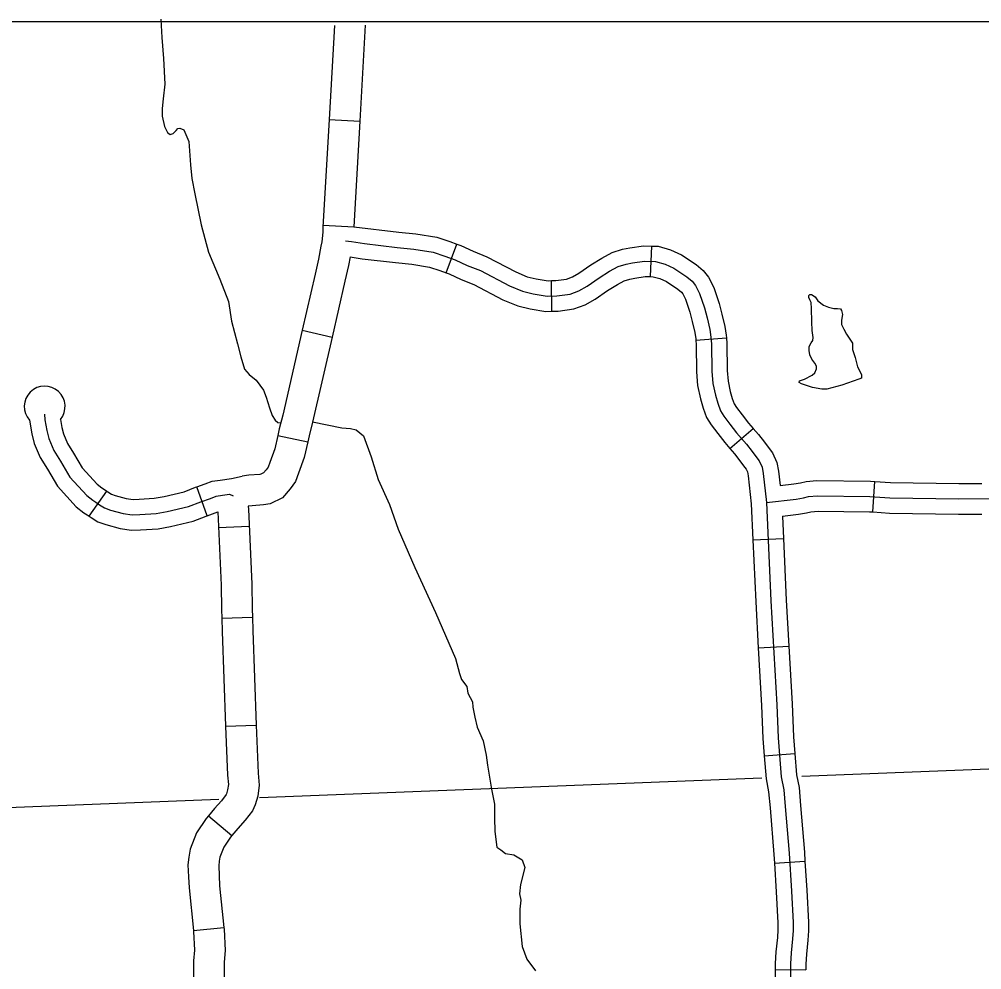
# Model space of a CAD drawing. Extents: x -5566 to 1759129, y -3726 to 731467.
# Drawn here: x -4538.87 to -4503.09, y 476.74 to 512.07 of the extents above; entities that cross this region are included whole.
import ezdxf

# ---------------------------------------------------------------- set-up
doc = ezdxf.new("R2010")
doc.units = 0
doc.layers.add('Default', color=7, linetype='Continuous')
doc.layers.add('R_No Plot', color=7, linetype='Continuous')

msp = doc.modelspace()

# ---------------------------------------------------------------- linework, layer by layer
at = {"layer": 'Default'}
for p, q in [((-4527.347, 508.343), (-4526.21, 508.277)), ((-4527.574, 504.416), (-4526.437, 504.351)), ((-4522.996, 502.639), (-4522.606, 503.71)), ((-4515.399, 502.499), (-4515.357, 503.637)), ((-4519.075, 501.211), (-4519.085, 502.35)), ((-4528.352, 500.508), (-4527.241, 500.254)), ((-4513.719, 500.138), (-4512.583, 500.228)), ((-4529.257, 496.597), (-4528.145, 496.353)), ((-4512.449, 496.109), (-4511.587, 496.854)), ((-4507.134, 493.751), (-4507.059, 494.888)), ((-4536.265, 493.59), (-4535.617, 494.527)), ((-4531.889, 493.611), (-4532.264, 494.686)), ((-4531.459, 493.176), (-4530.321, 493.228)), ((-4511.596, 492.711), (-4510.458, 492.762)), ((-4531.338, 489.801), (-4530.2, 489.837)), ((-4511.397, 488.699), (-4510.26, 488.764)), ((-4531.196, 485.791), (-4530.057, 485.832)), ((-4511.174, 484.685), (-4510.038, 484.771)), ((-4531.839, 482.453), (-4530.964, 481.724)), ((-4510.799, 480.702), (-4509.662, 480.777)), ((-4532.396, 478.19), (-4531.262, 478.305)), ((-4510.765, 476.739), (-4509.626, 476.735))]:
    msp.add_line(p, q, dxfattribs=at)
for points in [[(-4533.605, 512.067), (-4533.604, 512.061), (-4533.563, 511.384), (-4533.508, 510.608), (-4533.461, 509.656), (-4533.524, 509.103), (-4533.559, 508.75), (-4533.552, 508.461), (-4533.465, 508.076), (-4533.363, 507.86), (-4533.26, 507.781), (-4533.141, 507.825), (-4533.04, 507.929), (-4532.968, 508.009), (-4532.9, 508.02), (-4532.752, 507.952), (-4532.563, 507.518), (-4532.504, 506.651), (-4532.448, 506.142), (-4532.344, 505.575), (-4532.112, 504.427), (-4531.832, 503.403), (-4531.418, 502.404), (-4531.095, 501.581), (-4530.975, 500.843), (-4530.758, 500.006), (-4530.635, 499.524), (-4530.497, 499.058), (-4530.328, 498.868), (-4530.059, 498.652), (-4529.79, 498.277), (-4529.686, 498.015), (-4529.56, 497.624), (-4529.469, 497.339), (-4529.354, 497.161), (-4529.251, 497.075), (-4529.147, 497.067)], [(-4527.145, 511.839), (-4527.347, 508.343)], [(-4526.004, 511.841), (-4526.21, 508.277)], [(-4527.347, 508.343), (-4527.579, 504.34)], [(-4526.21, 508.277), (-4526.437, 504.351)], [(-4527.579, 504.34), (-4527.581, 504.304), (-4527.585, 504.149), (-4527.619, 503.793), (-4527.654, 503.631), (-4527.746, 503.151), (-4527.874, 502.59), (-4528.352, 500.508)], [(-4526.437, 504.351), (-4524.754, 504.154), (-4524.125, 504.09), (-4523.349, 503.964), (-4522.867, 503.804), (-4522.606, 503.71)], [(-4526.744, 503.829), (-4526.516, 503.807), (-4526.038, 503.731), (-4524.815, 503.588), (-4524.199, 503.525), (-4523.485, 503.409), (-4523.053, 503.266), (-4522.667, 503.126), (-4522.216, 502.919), (-4521.727, 502.723), (-4520.651, 502.159), (-4520.162, 501.954), (-4519.763, 501.86), (-4519.25, 501.779), (-4518.885, 501.782), (-4518.395, 501.853), (-4518.067, 501.969), (-4517.764, 502.144), (-4517.309, 502.457), (-4516.926, 502.698), (-4516.608, 502.875), (-4516.309, 502.966), (-4516.075, 503.008), (-4515.632, 503.077), (-4515.212, 503.062), (-4514.858, 502.963), (-4514.535, 502.811), (-4514.047, 502.489), (-4513.851, 502.325), (-4513.725, 502.174), (-4513.579, 501.877), (-4513.396, 501.34), (-4513.302, 500.973), (-4513.2, 500.537), (-4513.157, 500.253), (-4513.136, 499.995), (-4513.124, 498.982), (-4513.087, 498.533), (-4512.993, 498.095), (-4512.905, 497.795), (-4512.803, 497.516), (-4512.676, 497.314), (-4512.449, 497.011), (-4512.202, 496.695), (-4511.836, 496.272), (-4511.628, 496), (-4511.489, 495.81), (-4511.359, 495.647), (-4511.255, 495.419), (-4511.211, 495.185), (-4511.087, 494.101), (-4510.925, 490.443), (-4510.708, 486.589), (-4510.653, 485.362), (-4510.544, 483.906), (-4510.447, 483.429), (-4510.393, 482.8), (-4510.252, 481.063), (-4510.159, 479.661), (-4510.1, 478.49), (-4510.1, 478.197), (-4510.122, 477.882), (-4510.178, 477.36), (-4510.195, 476.959), (-4510.198, 476.091)], [(-4522.606, 503.71), (-4522.45, 503.653), (-4521.991, 503.443), (-4521.488, 503.24), (-4520.408, 502.675), (-4519.986, 502.498), (-4519.653, 502.419), (-4519.207, 502.349), (-4519.085, 502.35)], [(-4519.085, 502.35), (-4518.928, 502.352), (-4518.532, 502.409), (-4518.307, 502.488), (-4518.069, 502.626), (-4517.622, 502.933), (-4517.216, 503.189), (-4516.832, 503.402), (-4516.443, 503.521), (-4516.168, 503.569), (-4515.667, 503.648), (-4515.357, 503.637)], [(-4515.357, 503.637), (-4515.124, 503.628), (-4514.66, 503.499), (-4514.256, 503.31), (-4513.706, 502.947), (-4513.446, 502.729), (-4513.243, 502.486), (-4513.052, 502.095), (-4512.85, 501.503), (-4512.748, 501.109), (-4512.641, 500.645), (-4512.59, 500.319), (-4512.583, 500.228)], [(-4526.57, 503.238), (-4526.631, 502.917), (-4526.764, 502.336), (-4527.241, 500.254)], [(-4526.57, 503.238), (-4526.116, 503.166), (-4524.877, 503.021), (-4524.274, 502.96), (-4523.621, 502.854), (-4523.24, 502.728), (-4522.996, 502.639)], [(-4522.996, 502.639), (-4522.883, 502.598), (-4522.441, 502.396), (-4521.966, 502.205), (-4520.893, 501.643), (-4520.339, 501.411), (-4519.872, 501.301), (-4519.292, 501.209), (-4519.075, 501.211)], [(-4519.075, 501.211), (-4518.842, 501.213), (-4518.258, 501.297), (-4517.827, 501.449), (-4517.459, 501.663), (-4516.996, 501.982), (-4516.636, 502.208), (-4516.385, 502.347), (-4516.176, 502.411), (-4515.981, 502.446), (-4515.598, 502.506), (-4515.399, 502.499)], [(-4515.399, 502.499), (-4515.3, 502.495), (-4515.057, 502.427), (-4514.815, 502.313), (-4514.388, 502.032), (-4514.256, 501.922), (-4514.206, 501.862), (-4514.107, 501.659), (-4513.942, 501.176), (-4513.855, 500.837), (-4513.76, 500.429), (-4513.723, 500.187), (-4513.719, 500.138)], [(-4509.353, 500.239), (-4509.397, 500.498), (-4509.406, 500.819), (-4509.415, 501.319), (-4509.433, 501.543), (-4509.478, 501.641), (-4509.513, 501.721), (-4509.513, 501.802), (-4509.487, 501.837), (-4509.415, 501.837), (-4509.281, 501.748), (-4509.183, 501.596), (-4508.969, 501.444), (-4508.79, 501.364), (-4508.594, 501.319), (-4508.451, 501.319), (-4508.335, 501.301), (-4508.299, 501.239), (-4508.272, 501.096), (-4508.299, 500.882), (-4508.299, 500.721), (-4508.219, 500.551), (-4508.112, 500.364)], [(-4528.352, 500.508), (-4529.075, 497.352), (-4529.203, 496.847), (-4529.257, 496.597)], [(-4527.241, 500.254), (-4527.968, 497.085), (-4528.094, 496.586), (-4528.145, 496.353)], [(-4512.583, 500.228), (-4512.567, 500.02), (-4512.555, 499.009), (-4512.522, 498.617), (-4512.44, 498.235), (-4512.364, 497.973), (-4512.288, 497.769), (-4512.206, 497.637), (-4511.996, 497.357), (-4511.762, 497.057), (-4511.587, 496.854)], [(-4508.112, 500.364), (-4507.897, 500.024), (-4507.889, 499.792), (-4507.799, 499.497), (-4507.71, 499.149), (-4507.558, 498.863), (-4507.558, 498.72), (-4507.665, 498.694), (-4508.29, 498.47), (-4508.853, 498.318), (-4509.04, 498.318), (-4509.388, 498.381), (-4509.638, 498.461), (-4509.79, 498.515), (-4509.879, 498.569), (-4509.862, 498.622), (-4509.674, 498.694), (-4509.397, 498.836), (-4509.299, 498.926), (-4509.237, 499.069), (-4509.237, 499.167), (-4509.299, 499.283), (-4509.406, 499.426), (-4509.478, 499.596), (-4509.504, 499.756), (-4509.504, 499.846), (-4509.504, 499.899), (-4509.433, 500.033), (-4509.371, 500.131), (-4509.353, 500.239)], [(-4513.719, 500.138), (-4513.705, 499.969), (-4513.694, 498.955), (-4513.651, 498.45), (-4513.546, 497.955), (-4513.446, 497.616), (-4513.317, 497.264), (-4513.146, 496.992), (-4512.901, 496.665), (-4512.643, 496.333), (-4512.449, 496.109)], [(-4537.928, 497.392), (-4537.913, 497.182), (-4537.841, 496.776), (-4537.768, 496.478), (-4537.587, 496.036), (-4537.333, 495.637), (-4536.985, 495.049), (-4536.361, 494.367), (-4536.129, 494.186), (-4536.021, 494.114), (-4535.887, 494.022), (-4535.694, 493.903), (-4535.477, 493.823), (-4535.005, 493.692), (-4534.665, 493.649), (-4534.382, 493.656), (-4533.78, 493.692), (-4533.366, 493.772), (-4532.573, 493.96), (-4532.122, 494.133), (-4531.764, 494.258), (-4531.546, 494.338), (-4531.318, 494.375), (-4531.053, 494.411), (-4530.915, 494.352)], [(-4538.489, 497.166), (-4538.398, 496.658), (-4538.312, 496.302), (-4538.095, 495.773), (-4537.819, 495.338), (-4537.445, 494.708), (-4536.75, 493.948), (-4536.462, 493.723), (-4536.34, 493.642), (-4536.265, 493.59)], [(-4537.336, 497.19), (-4537.283, 496.893), (-4537.225, 496.654), (-4537.079, 496.298), (-4536.848, 495.935), (-4536.525, 495.39), (-4535.973, 494.786), (-4535.797, 494.648), (-4535.702, 494.586), (-4535.617, 494.527)], [(-4527.964, 497.1), (-4526.879, 496.874), (-4526.559, 496.86), (-4526.344, 496.81), (-4526.074, 496.579), (-4525.792, 495.799), (-4525.522, 494.958), (-4525.111, 494.032), (-4524.784, 493.117), (-4524.165, 491.691), (-4523.397, 490.012), (-4522.658, 488.301), (-4522.501, 487.752), (-4522.429, 487.526), (-4522.231, 487.263), (-4522.192, 487.018), (-4522.024, 486.698), (-4522.002, 486.491), (-4521.931, 486.121), (-4521.842, 485.754), (-4521.619, 485.239), (-4521.514, 484.718), (-4521.464, 484.339), (-4521.317, 483.442), (-4521.204, 482.896), (-4521.204, 482.383), (-4521.194, 481.879), (-4521.119, 481.295), (-4520.964, 481.187), (-4520.79, 481.051), (-4520.483, 481.001), (-4520.171, 480.826), (-4520.081, 480.536), (-4520.241, 479.91), (-4520.273, 479.557), (-4520.225, 479.316), (-4520.255, 478.992), (-4520.264, 478.437), (-4520.176, 477.602), (-4520.001, 477.133), (-4519.68, 476.699)], [(-4529.257, 496.597), (-4529.367, 496.095), (-4529.557, 495.586), (-4529.62, 495.413), (-4529.688, 495.315), (-4529.787, 495.205), (-4529.886, 495.156), (-4529.924, 495.15), (-4530.333, 495.114), (-4530.578, 495.081)], [(-4511.587, 496.854), (-4511.394, 496.632), (-4511.172, 496.342), (-4511.036, 496.156), (-4510.87, 495.946), (-4510.708, 495.592), (-4510.647, 495.27), (-4510.586, 494.734)], [(-4528.145, 496.353), (-4528.272, 495.773), (-4528.488, 495.192), (-4528.599, 494.886), (-4528.792, 494.607), (-4529.085, 494.282), (-4529.537, 494.057), (-4529.789, 494.018), (-4530.207, 493.982), (-4530.354, 493.962), (-4530.349, 493.852)], [(-4512.449, 496.109), (-4512.278, 495.912), (-4512.083, 495.658), (-4511.942, 495.465), (-4511.849, 495.347), (-4511.802, 495.245), (-4511.774, 495.1), (-4511.656, 494.056), (-4511.596, 492.711)], [(-4532.264, 494.686), (-4531.956, 494.794), (-4531.692, 494.891), (-4531.401, 494.938), (-4530.975, 494.996), (-4530.578, 495.081)], [(-4510.586, 494.734), (-4510.076, 494.795), (-4509.83, 494.84), (-4509.62, 494.885), (-4509.226, 494.926), (-4507.223, 494.898), (-4507.059, 494.888)], [(-4507.059, 494.888), (-4506.478, 494.849), (-4503.942, 494.806), (-4503.091, 494.809)], [(-4535.617, 494.527), (-4535.576, 494.499), (-4535.444, 494.418), (-4535.302, 494.366), (-4534.893, 494.252), (-4534.636, 494.219), (-4534.406, 494.225), (-4533.851, 494.259), (-4533.486, 494.329), (-4532.741, 494.506), (-4532.317, 494.668), (-4532.264, 494.686)], [(-4511.087, 494.101), (-4509.992, 494.232), (-4509.719, 494.281), (-4509.53, 494.322), (-4509.201, 494.356), (-4507.246, 494.329), (-4506.502, 494.28), (-4503.946, 494.237), (-4501.053, 494.248)], [(-4531.889, 493.611), (-4531.485, 493.752)], [(-4531.485, 493.752), (-4531.361, 491.037), (-4531.349, 490.129), (-4531.338, 489.801)], [(-4530.349, 493.852), (-4530.223, 491.071), (-4530.21, 490.155), (-4530.2, 489.837)], [(-4510.495, 493.598), (-4509.908, 493.668), (-4509.609, 493.722), (-4509.44, 493.759), (-4509.175, 493.786), (-4507.268, 493.76), (-4507.134, 493.751)], [(-4507.134, 493.751), (-4506.525, 493.711), (-4503.95, 493.667), (-4503.086, 493.67)], [(-4536.265, 493.59), (-4536.199, 493.545), (-4535.944, 493.388), (-4535.651, 493.28), (-4535.118, 493.133), (-4534.693, 493.078), (-4534.357, 493.087), (-4533.708, 493.126), (-4533.247, 493.215), (-4532.405, 493.415), (-4531.926, 493.598), (-4531.889, 493.611)], [(-4510.495, 493.598), (-4510.458, 492.762)], [(-4511.596, 492.711), (-4511.494, 490.414), (-4511.397, 488.699)], [(-4510.458, 492.762), (-4510.356, 490.471), (-4510.26, 488.764)], [(-4531.338, 489.801), (-4531.323, 489.313), (-4531.196, 485.791)], [(-4530.2, 489.837), (-4530.184, 489.352), (-4530.057, 485.832)], [(-4510.26, 488.764), (-4510.139, 486.617), (-4510.085, 485.396), (-4510.038, 484.771)], [(-4511.397, 488.699), (-4511.276, 486.56), (-4511.222, 485.328), (-4511.174, 484.685)], [(-4531.196, 485.791), (-4531.13, 483.963), (-4531.096, 483.616), (-4531.123, 483.423), (-4531.166, 483.269), (-4531.178, 483.244), (-4531.348, 483.016), (-4531.607, 482.732), (-4531.839, 482.453)], [(-4530.057, 485.832), (-4529.992, 484.039), (-4529.949, 483.592), (-4530.005, 483.189), (-4530.098, 482.86), (-4530.202, 482.648), (-4530.468, 482.29), (-4530.748, 481.983), (-4530.964, 481.724)], [(-4511.174, 484.685), (-4511.109, 483.828), (-4511.012, 483.348), (-4510.96, 482.752), (-4510.82, 481.021), (-4510.799, 480.702)], [(-4510.038, 484.771), (-4509.978, 483.984), (-4509.882, 483.511), (-4509.825, 482.847), (-4509.684, 481.105), (-4509.662, 480.777)], [(-4509.779, 483.931), (-4500.619, 484.291)], [(-4529.934, 483.14), (-4511.265, 483.873)], [(-4540.573, 482.722), (-4531.444, 483.08)], [(-4531.839, 482.453), (-4531.921, 482.355), (-4532.281, 481.83), (-4532.521, 481.221), (-4532.564, 480.924), (-4532.598, 480.635), (-4532.574, 480.186), (-4532.558, 479.779), (-4532.396, 478.19)], [(-4530.964, 481.724), (-4531.011, 481.667), (-4531.268, 481.292), (-4531.413, 480.926), (-4531.435, 480.776), (-4531.455, 480.598), (-4531.437, 480.239), (-4531.421, 479.86), (-4531.262, 478.305)], [(-4510.799, 480.702), (-4510.728, 479.627), (-4510.669, 478.475), (-4510.669, 478.216), (-4510.689, 477.932), (-4510.747, 477.402), (-4510.764, 476.971), (-4510.765, 476.739)], [(-4509.662, 480.777), (-4509.591, 479.694), (-4509.53, 478.504), (-4509.53, 478.177), (-4509.554, 477.831), (-4509.61, 477.318), (-4509.625, 476.946), (-4509.626, 476.735)], [(-4532.396, 478.19), (-4532.392, 478.159), (-4532.358, 477.466), (-4532.391, 477.068), (-4532.392, 476.601), (-4532.389, 475.503), (-4532.401, 474.871), (-4532.438, 474.4), (-4532.427, 474.208)], [(-4531.262, 478.305), (-4531.256, 478.245), (-4531.216, 477.448), (-4531.252, 477.02), (-4531.252, 476.601), (-4531.25, 475.493), (-4531.263, 474.815), (-4531.296, 474.389), (-4531.29, 474.276)], [(-4510.765, 476.739), (-4510.767, 476.07), (-4510.529, 472.891), (-4510.52, 472.709)]]:
    msp.add_lwpolyline(points, dxfattribs=at)
msp.add_arc((-4537.923, 497.672), 0.759, 320.6068, 221.8289, dxfattribs=at)
at = {"layer": 'R_No Plot'}
msp.add_lwpolyline([(-5018.988, 168.239), (-5018.988, 511.979), (-4446.603, 511.979), (-4446.603, 160.504), (-4913.433, 160.504)], dxfattribs=at)

doc.saveas('drawing.dxf')
